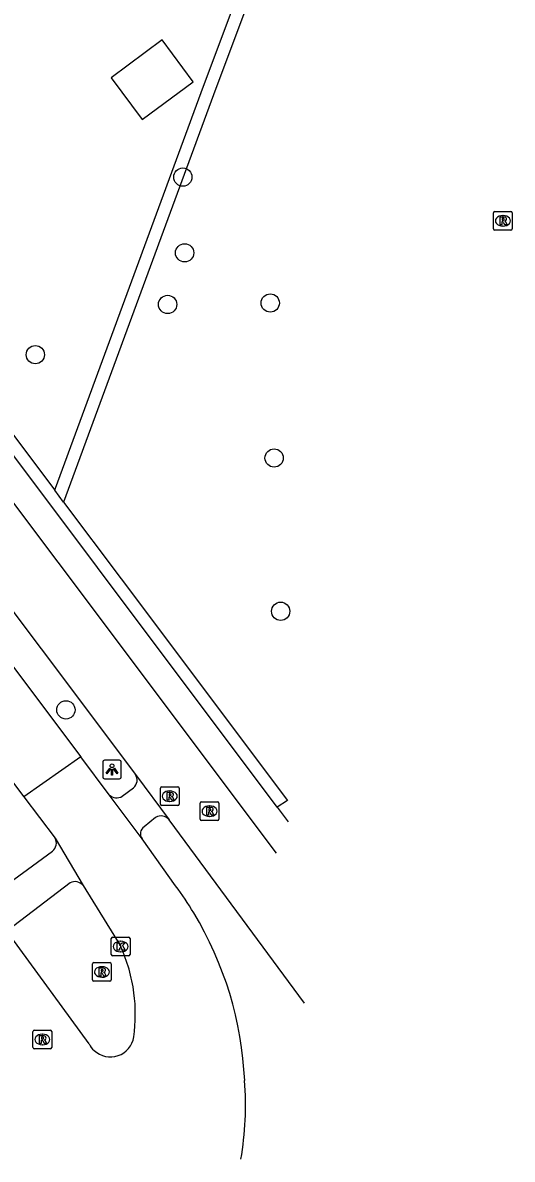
# Model space of a CAD drawing. Extents: x 155888 to 156864, y 383882 to 384671.
# Drawn here: x 156816.1 to 156842.2, y 384305.2 to 384366 of the extents above; entities that cross this region are included whole.
import ezdxf

# ---------------------------------------------------------------- set-up
doc = ezdxf.new("R2010")
doc.units = 0
for name, color, linetype in [('IMGEO_Boom', 7, 'Continuous'), ('IMGEO_Fietspad_gesloten', 7, 'Continuous'), ('IMGEO_Haag', 7, 'Continuous'), ('IMGEO_Hek', 7, 'Continuous'), ('IMGEO_Kolk', 7, 'Continuous'), ('IMGEO_Lichtpunt', 7, 'Continuous'), ('IMGEO_Pand', 7, 'Continuous'), ('IMGEO_Rijbaan_lokaal_gesloten', 7, 'Continuous'), ('IMGEO_Rioolput', 7, 'Continuous'), ('IMGEO_Voetpad_open', 7, 'Continuous')]:
    doc.layers.add(name, color=color, linetype=linetype)

msp = doc.modelspace()

# ---------------------------------------------------------------- linework, layer by layer
at = {"layer": 'IMGEO_Boom'}
for centre in [(156824.637, 384357.71), (156824.732, 384353.66), (156823.824, 384350.899), (156829.309, 384350.976), (156816.752, 384348.212), (156829.518, 384342.685), (156829.868, 384334.486), (156818.386, 384329.213)]:
    msp.add_circle(centre, 0.489, dxfattribs=at)
at = {"layer": 'IMGEO_Fietspad_gesloten'}
for points in [[(156829.644, 384321.55), (156794.611, 384368.257), (156790.032, 384374.386)], [(156791.786, 384366.121), (156791.933, 384365.945), (156822.101, 384325.753)], [(156822.101, 384325.753), (156823.908, 384323.325)], [(156831.138, 384313.528), (156823.908, 384323.325)]]:
    msp.add_lwpolyline(points, dxfattribs=at)
at = {"layer": 'IMGEO_Haag'}
for points in [[(156817.787, 384340.957), (156817.831, 384341.076), (156825.74, 384362.577), (156838.015, 384395.311), (156833.412, 384400.461), (156827.845, 384406.95)], [(156828.399, 384407.418), (156833.96, 384400.938), (156838.8, 384395.521), (156826.399, 384362.45), (156818.261, 384340.326)], [(156791.656, 384375.785), (156798.64, 384366.477), (156817.787, 384340.957)], [(156793.053, 384361.516), (156819.178, 384326.696)], [(156818.261, 384340.326), (156817.787, 384340.957)], [(156818.261, 384340.326), (156821.343, 384336.218), (156830.23, 384324.373), (156829.676, 384324.008)], [(156823.183, 384323.46), (156822.562, 384322.965)]]:
    msp.add_lwpolyline(points, dxfattribs=at)
for centre, radius, start, end in [((156823.468, 384322.976), 0.562, 38.4477, 120.45617), ((156822.832, 384322.59), 0.462, 125.79883, 216.11043)]:
    msp.add_arc(centre, radius, start, end, dxfattribs=at)
at = {"layer": 'IMGEO_Hek'}
msp.add_lwpolyline([(156817.831, 384341.076), (156825.74, 384362.577), (156838.015, 384395.311)], dxfattribs=at)
at = {"layer": 'IMGEO_Kolk'}
for p, q in [((156820.814, 384316.126), (156820.814, 384316.978)), ((156820.889, 384317.052), (156821.741, 384317.052)), ((156821.815, 384316.978), (156821.815, 384316.126)), ((156821.302, 384316.832), (156821.327, 384316.832)), ((156821.741, 384316.052), (156820.889, 384316.052)), ((156821.325, 384316.272), (156821.3, 384316.272))]:
    msp.add_line(p, q, dxfattribs=at)
for points in [[(156820.814, 384316.126), (156820.814, 384316.978)], [(156820.889, 384317.052), (156821.741, 384317.052)], [(156821.815, 384316.978), (156821.815, 384316.126)], [(156821.135, 384316.752), (156821.258, 384316.752), (156821.258, 384316.601), (156821.388, 384316.752), (156821.552, 384316.752), (156821.406, 384316.601), (156821.559, 384316.352), (156821.407, 384316.352), (156821.322, 384316.516), (156821.258, 384316.449), (156821.258, 384316.352), (156821.135, 384316.352), (156821.135, 384316.752)], [(156821.741, 384316.052), (156820.889, 384316.052)]]:
    msp.add_lwpolyline(points, dxfattribs=at)
for centre, start, end in [((156820.891, 384316.976), 91.55205, 178.44795), ((156820.891, 384316.976), 91.55205, 178.44795), ((156821.739, 384316.976), 1.55205, 88.44795), ((156821.739, 384316.976), 1.55205, 88.44795), ((156820.891, 384316.128), 181.55205, 268.44795), ((156820.891, 384316.128), 181.55205, 268.44795), ((156821.739, 384316.128), 271.55205, 358.44795), ((156821.739, 384316.128), 271.55205, 358.44795)]:
    msp.add_arc(centre, 0.0765, start, end, dxfattribs=at)
for centre, major_axis, ratio, start_param, end_param in [((156821.301, 384316.552), (-0.387, 0.002), 0.722429, 4.712389, 7.853982), ((156821.326, 384316.552), (-0.39, 0.002), 0.717154, 1.570796, 4.712389)]:
    msp.add_ellipse(centre, major_axis=major_axis, ratio=ratio, start_param=start_param, end_param=end_param, dxfattribs=at)
at = {"layer": 'IMGEO_Lichtpunt'}
for p, q in [((156820.353, 384326.425), (156820.353, 384325.618)), ((156820.353, 384326.425), (156820.353, 384325.618)), ((156821.255, 384326.52), (156820.447, 384326.52)), ((156821.255, 384326.52), (156820.447, 384326.52)), ((156821.349, 384325.618), (156821.349, 384326.425)), ((156821.349, 384325.618), (156821.349, 384326.425)), ((156820.447, 384325.524), (156821.255, 384325.524)), ((156820.447, 384325.524), (156821.255, 384325.524))]:
    msp.add_line(p, q, dxfattribs=at)
for points in [[(156820.727, 384326.089), (156820.766, 384326.061), (156820.578, 384325.799), (156820.54, 384325.826), (156820.727, 384326.089)], [(156820.829, 384326.041), (156820.876, 384326.041), (156820.876, 384325.719), (156820.829, 384325.719), (156820.829, 384326.041)], [(156820.939, 384326.061), (156820.977, 384326.088), (156821.164, 384325.826), (156821.125, 384325.798), (156820.939, 384326.061)]]:
    msp.add_lwpolyline(points, dxfattribs=at)
msp.add_circle((156820.852, 384326.223), 0.0994, dxfattribs=at)
for centre, start, end in [((156820.447, 384326.425), 90, 180), ((156820.447, 384326.425), 90, 180), ((156821.255, 384326.425), 0, 90), ((156821.255, 384326.425), 0, 90), ((156820.447, 384325.618), 180, 270), ((156820.447, 384325.618), 180, 270), ((156821.255, 384325.618), 270, 0), ((156821.255, 384325.618), 270, 360)]:
    msp.add_arc(centre, 0.0946, start, end, dxfattribs=at)
at = {"layer": 'IMGEO_Pand'}
msp.add_lwpolyline([(156822.456, 384360.791), (156825.187, 384362.813), (156823.53, 384365.051), (156820.799, 384363.029), (156822.456, 384360.791)], dxfattribs=at)
at = {"layer": 'IMGEO_Rijbaan_lokaal_gesloten'}
for points in [[(156793.606, 384360.779), (156819.178, 384326.696)], [(156790.29, 384358.319), (156791.949, 384356.433), (156797.059, 384349.852), (156816.139, 384324.569)], [(156819.178, 384326.696), (156816.139, 384324.569)], [(156820.698, 384324.67), (156819.178, 384326.696)], [(156816.139, 384324.569), (156817.812, 384322.353)], [(156822.459, 384322.318), (156820.698, 384324.67)], [(156817.812, 384322.353), (156819.304, 384319.815)], [(156824.252, 384319.8), (156822.459, 384322.318)], [(156819.304, 384319.815), (156821.315, 384316.552)], [(156819.626, 384311.345), (156815.442, 384317.086)]]:
    msp.add_lwpolyline(points, dxfattribs=at)
for centre, radius, start, end in [((156809.044, 384308.581), 18.899, 31.12879, 36.41544), ((156808.956, 384308.519), 19.006, 2.60197, 31.15135), ((156813.322, 384312.925), 8.777, 7.52391, 24.40964), ((156813.316, 384312.936), 8.782, 352.01765, 7.44778), ((156820.76, 384311.917), 1.269, 227.12151, 350.88132), ((156820.756, 384311.917), 1.267, 206.82803, 227.21843), ((156810.613, 384308.097), 17.376, 350.31631, 4.24142)]:
    msp.add_arc(centre, radius, start, end, dxfattribs=at)
at = {"layer": 'IMGEO_Rioolput'}
for p, q in [((156841.319, 384355.873), (156842.171, 384355.873)), ((156841.244, 384354.947), (156841.244, 384355.799)), ((156841.732, 384355.653), (156841.757, 384355.653)), ((156842.245, 384355.799), (156842.245, 384354.947)), ((156842.171, 384354.873), (156841.319, 384354.873)), ((156841.755, 384355.093), (156841.73, 384355.093)), ((156823.438, 384324.169), (156823.438, 384325.021)), ((156823.513, 384325.095), (156824.365, 384325.095)), ((156823.926, 384324.875), (156823.951, 384324.875)), ((156824.439, 384325.021), (156824.439, 384324.169)), ((156823.949, 384324.315), (156823.924, 384324.315)), ((156825.563, 384323.37), (156825.563, 384324.222)), ((156825.638, 384324.296), (156826.49, 384324.296)), ((156826.564, 384324.222), (156826.564, 384323.37)), ((156824.365, 384324.095), (156823.513, 384324.095)), ((156826.051, 384324.076), (156826.076, 384324.076)), ((156826.49, 384323.296), (156825.638, 384323.296)), ((156826.074, 384323.516), (156826.049, 384323.516)), ((156819.886, 384315.694), (156820.738, 384315.694)), ((156819.811, 384314.768), (156819.811, 384315.62)), ((156820.299, 384315.474), (156820.324, 384315.474)), ((156820.812, 384315.62), (156820.812, 384314.768)), ((156820.738, 384314.694), (156819.886, 384314.694)), ((156820.322, 384314.914), (156820.297, 384314.914)), ((156816.703, 384312.081), (156817.555, 384312.081)), ((156816.628, 384311.155), (156816.628, 384312.007)), ((156817.116, 384311.861), (156817.141, 384311.861)), ((156817.629, 384312.007), (156817.629, 384311.155)), ((156817.555, 384311.081), (156816.703, 384311.081)), ((156817.139, 384311.301), (156817.114, 384311.301))]:
    msp.add_line(p, q, dxfattribs=at)
for points in [[(156841.319, 384355.873), (156842.171, 384355.873)], [(156841.244, 384354.947), (156841.244, 384355.799)], [(156841.833, 384355.571), (156841.581, 384355.573), (156841.581, 384355.173)], [(156841.581, 384355.173), (156841.705, 384355.173), (156841.705, 384355.335), (156841.716, 384355.335)], [(156841.759, 384355.492), (156841.705, 384355.492), (156841.705, 384355.411)], [(156841.705, 384355.411), (156841.757, 384355.411)], [(156841.763, 384355.306), (156841.834, 384355.173), (156841.974, 384355.173), (156841.909, 384355.299)], [(156842.245, 384355.799), (156842.245, 384354.947)], [(156842.171, 384354.873), (156841.319, 384354.873)], [(156823.438, 384324.169), (156823.438, 384325.021)], [(156823.513, 384325.095), (156824.365, 384325.095)], [(156824.439, 384325.021), (156824.439, 384324.169)], [(156824.027, 384324.793), (156823.775, 384324.795), (156823.775, 384324.395)], [(156823.775, 384324.395), (156823.899, 384324.395), (156823.899, 384324.557), (156823.91, 384324.557)], [(156823.953, 384324.714), (156823.899, 384324.714), (156823.899, 384324.633)], [(156823.899, 384324.633), (156823.951, 384324.633)], [(156823.957, 384324.528), (156824.028, 384324.395), (156824.168, 384324.395), (156824.103, 384324.521)], [(156825.563, 384323.37), (156825.563, 384324.222)], [(156825.638, 384324.296), (156826.49, 384324.296)], [(156826.564, 384324.222), (156826.564, 384323.37)], [(156824.365, 384324.095), (156823.513, 384324.095)], [(156826.152, 384323.994), (156825.9, 384323.996), (156825.9, 384323.596)], [(156825.9, 384323.596), (156826.024, 384323.596), (156826.024, 384323.758), (156826.035, 384323.758)], [(156826.078, 384323.915), (156826.024, 384323.915), (156826.024, 384323.834)], [(156826.024, 384323.834), (156826.076, 384323.834)], [(156826.082, 384323.729), (156826.153, 384323.596), (156826.293, 384323.596), (156826.228, 384323.722)], [(156826.49, 384323.296), (156825.638, 384323.296)], [(156819.886, 384315.694), (156820.738, 384315.694)], [(156819.811, 384314.768), (156819.811, 384315.62)], [(156820.4, 384315.392), (156820.148, 384315.394), (156820.148, 384314.994)], [(156820.148, 384314.994), (156820.272, 384314.994), (156820.272, 384315.156), (156820.283, 384315.156)], [(156820.326, 384315.313), (156820.272, 384315.313), (156820.272, 384315.232)], [(156820.272, 384315.232), (156820.324, 384315.232)], [(156820.33, 384315.127), (156820.401, 384314.994), (156820.541, 384314.994), (156820.476, 384315.12)], [(156820.812, 384315.62), (156820.812, 384314.768)], [(156820.738, 384314.694), (156819.886, 384314.694)], [(156816.703, 384312.081), (156817.555, 384312.081)], [(156816.628, 384311.155), (156816.628, 384312.007)], [(156817.217, 384311.779), (156816.965, 384311.781), (156816.965, 384311.381)], [(156816.965, 384311.381), (156817.089, 384311.381), (156817.089, 384311.543), (156817.1, 384311.543)], [(156817.143, 384311.7), (156817.089, 384311.7), (156817.089, 384311.619)], [(156817.089, 384311.619), (156817.141, 384311.619)], [(156817.147, 384311.514), (156817.218, 384311.381), (156817.358, 384311.381), (156817.293, 384311.507)], [(156817.629, 384312.007), (156817.629, 384311.155)], [(156817.555, 384311.081), (156816.703, 384311.081)]]:
    msp.add_lwpolyline(points, dxfattribs=at)
for centre, radius, start, end in [((156841.321, 384355.797), 0.0765, 91.55205, 178.44795), ((156841.321, 384355.797), 0.0765, 91.55205, 178.44795), ((156842.169, 384355.797), 0.0765, 1.55205, 88.44795), ((156842.169, 384355.797), 0.0765, 1.55205, 88.44795), ((156841.715, 384355.282), 0.0533, 26.02933, 88.69889), ((156841.741, 384355.6), 0.19, 274.7715, 282.96867), ((156841.765, 384355.396), 0.0964, 77.00612, 93.18647), ((156841.779, 384355.453), 0.0378, 276.66336, 79.67722), ((156841.832, 384355.461), 0.109, 350.36119, 89.41601), ((156841.83, 384355.461), 0.112, 277.58423, 350.98172), ((156841.814, 384355.246), 0.108, 29.51342, 73.79051), ((156841.321, 384354.949), 0.0765, 181.55205, 268.44795), ((156841.321, 384354.949), 0.0765, 181.55205, 268.44795), ((156842.169, 384354.949), 0.0765, 271.55205, 358.44795), ((156842.169, 384354.949), 0.0765, 271.55205, 358.44795), ((156823.515, 384325.019), 0.0765, 91.55205, 178.44795), ((156823.515, 384325.019), 0.0765, 91.55205, 178.44795), ((156824.363, 384325.019), 0.0765, 1.55205, 88.44795), ((156824.363, 384325.019), 0.0765, 1.55205, 88.44795), ((156823.909, 384324.504), 0.0533, 26.02933, 88.69889), ((156823.935, 384324.822), 0.19, 274.7715, 282.96867), ((156823.959, 384324.618), 0.0964, 77.00612, 93.18647), ((156823.973, 384324.675), 0.0378, 276.66336, 79.67722), ((156824.026, 384324.683), 0.109, 350.36119, 89.41601), ((156824.024, 384324.683), 0.112, 277.58423, 350.98172), ((156824.008, 384324.468), 0.108, 29.51342, 73.79051), ((156825.64, 384324.22), 0.0765, 91.55205, 178.44795), ((156825.64, 384324.22), 0.0765, 91.55205, 178.44795), ((156826.488, 384324.22), 0.0765, 1.55205, 88.44795), ((156826.488, 384324.22), 0.0765, 1.55205, 88.44795), ((156823.515, 384324.171), 0.0765, 181.55205, 268.44795), ((156823.515, 384324.171), 0.0765, 181.55205, 268.44795), ((156824.363, 384324.171), 0.0765, 271.55205, 358.44795), ((156824.363, 384324.171), 0.0765, 271.55205, 358.44795), ((156826.034, 384323.705), 0.0533, 26.02933, 88.69889), ((156826.06, 384324.023), 0.19, 274.7715, 282.96867), ((156826.084, 384323.819), 0.0964, 77.00612, 93.18647), ((156826.098, 384323.876), 0.0378, 276.66336, 79.67722), ((156826.151, 384323.884), 0.109, 350.36119, 89.41601), ((156826.149, 384323.884), 0.112, 277.58423, 350.98172), ((156826.133, 384323.669), 0.108, 29.51342, 73.79051), ((156825.64, 384323.372), 0.0765, 181.55205, 268.44795), ((156825.64, 384323.372), 0.0765, 181.55205, 268.44795), ((156826.488, 384323.372), 0.0765, 271.55205, 358.44795), ((156826.488, 384323.372), 0.0765, 271.55205, 358.44795), ((156819.888, 384315.618), 0.0765, 91.55205, 178.44795), ((156819.888, 384315.618), 0.0765, 91.55205, 178.44795), ((156820.736, 384315.618), 0.0765, 1.55205, 88.44795), ((156820.736, 384315.618), 0.0765, 1.55205, 88.44795), ((156820.282, 384315.103), 0.0533, 26.02933, 88.69889), ((156820.308, 384315.421), 0.19, 274.7715, 282.96867), ((156820.332, 384315.217), 0.0964, 77.00612, 93.18647), ((156820.346, 384315.274), 0.0378, 276.66336, 79.67722), ((156820.399, 384315.282), 0.109, 350.36119, 89.41601), ((156820.397, 384315.282), 0.112, 277.58423, 350.98172), ((156820.381, 384315.067), 0.108, 29.51342, 73.79051), ((156819.888, 384314.77), 0.0765, 181.55205, 268.44795), ((156819.888, 384314.77), 0.0765, 181.55205, 268.44795), ((156820.736, 384314.77), 0.0765, 271.55205, 358.44795), ((156820.736, 384314.77), 0.0765, 271.55205, 358.44795), ((156816.705, 384312.005), 0.0765, 91.55205, 178.44795), ((156816.705, 384312.005), 0.0765, 91.55205, 178.44795), ((156817.553, 384312.005), 0.0765, 1.55205, 88.44795), ((156817.553, 384312.005), 0.0765, 1.55205, 88.44795), ((156817.099, 384311.49), 0.0533, 26.02933, 88.69889), ((156817.125, 384311.808), 0.19, 274.7715, 282.96867), ((156817.149, 384311.604), 0.0964, 77.00612, 93.18647), ((156817.163, 384311.661), 0.0378, 276.66336, 79.67722), ((156817.216, 384311.669), 0.109, 350.36119, 89.41601), ((156817.214, 384311.669), 0.112, 277.58423, 350.98172), ((156817.198, 384311.454), 0.108, 29.51342, 73.79051), ((156816.705, 384311.157), 0.0765, 181.55205, 268.44795), ((156816.705, 384311.157), 0.0765, 181.55205, 268.44795), ((156817.553, 384311.157), 0.0765, 271.55205, 358.44795), ((156817.553, 384311.157), 0.0765, 271.55205, 358.44795)]:
    msp.add_arc(centre, radius, start, end, dxfattribs=at)
for centre, major_axis, ratio, start_param, end_param in [((156841.731, 384355.373), (-0.387, 0.002), 0.722429, 4.712389, 7.853982), ((156841.756, 384355.373), (-0.39, 0.002), 0.717154, 1.570796, 4.712389), ((156823.925, 384324.595), (-0.387, 0.002), 0.722429, 4.712389, 7.853982), ((156823.95, 384324.595), (-0.39, 0.002), 0.717154, 1.570796, 4.712389), ((156826.05, 384323.796), (-0.387, 0.002), 0.722429, 4.712389, 7.853982), ((156826.075, 384323.796), (-0.39, 0.002), 0.717154, 1.570796, 4.712389), ((156820.298, 384315.194), (-0.387, 0.002), 0.722429, 4.712389, 7.853982), ((156820.323, 384315.194), (-0.39, 0.002), 0.717154, 1.570796, 4.712389), ((156817.115, 384311.581), (-0.387, 0.002), 0.722429, 4.712389, 7.853982), ((156817.14, 384311.581), (-0.39, 0.002), 0.717154, 1.570796, 4.712389)]:
    msp.add_ellipse(centre, major_axis=major_axis, ratio=ratio, start_param=start_param, end_param=end_param, dxfattribs=at)
at = {"layer": 'IMGEO_Voetpad_open'}
for points in [[(156829.676, 384324.008), (156791.188, 384375.382)], [(156821.402, 384324.594), (156822.002, 384325.049)], [(156829.676, 384324.008), (156830.27, 384323.215)], [(156823.183, 384323.46), (156822.562, 384322.965)], [(156814.509, 384319.347), (156817.672, 384321.658)], [(156818.608, 384319.958), (156815.601, 384317.669)]]:
    msp.add_lwpolyline(points, dxfattribs=at)
for centre, radius, start, end in [((156821.674, 384325.454), 0.521, 309.01896, 34.97158), ((156821.098, 384325.074), 0.569, 225.32504, 302.352), ((156823.468, 384322.976), 0.562, 38.4477, 120.45617), ((156822.832, 384322.59), 0.462, 125.79883, 216.11043), ((156817.312, 384322.092), 0.564, 309.64298, 27.57866), ((156818.871, 384319.475), 0.55, 38.15723, 118.62196)]:
    msp.add_arc(centre, radius, start, end, dxfattribs=at)

doc.saveas('drawing.dxf')
